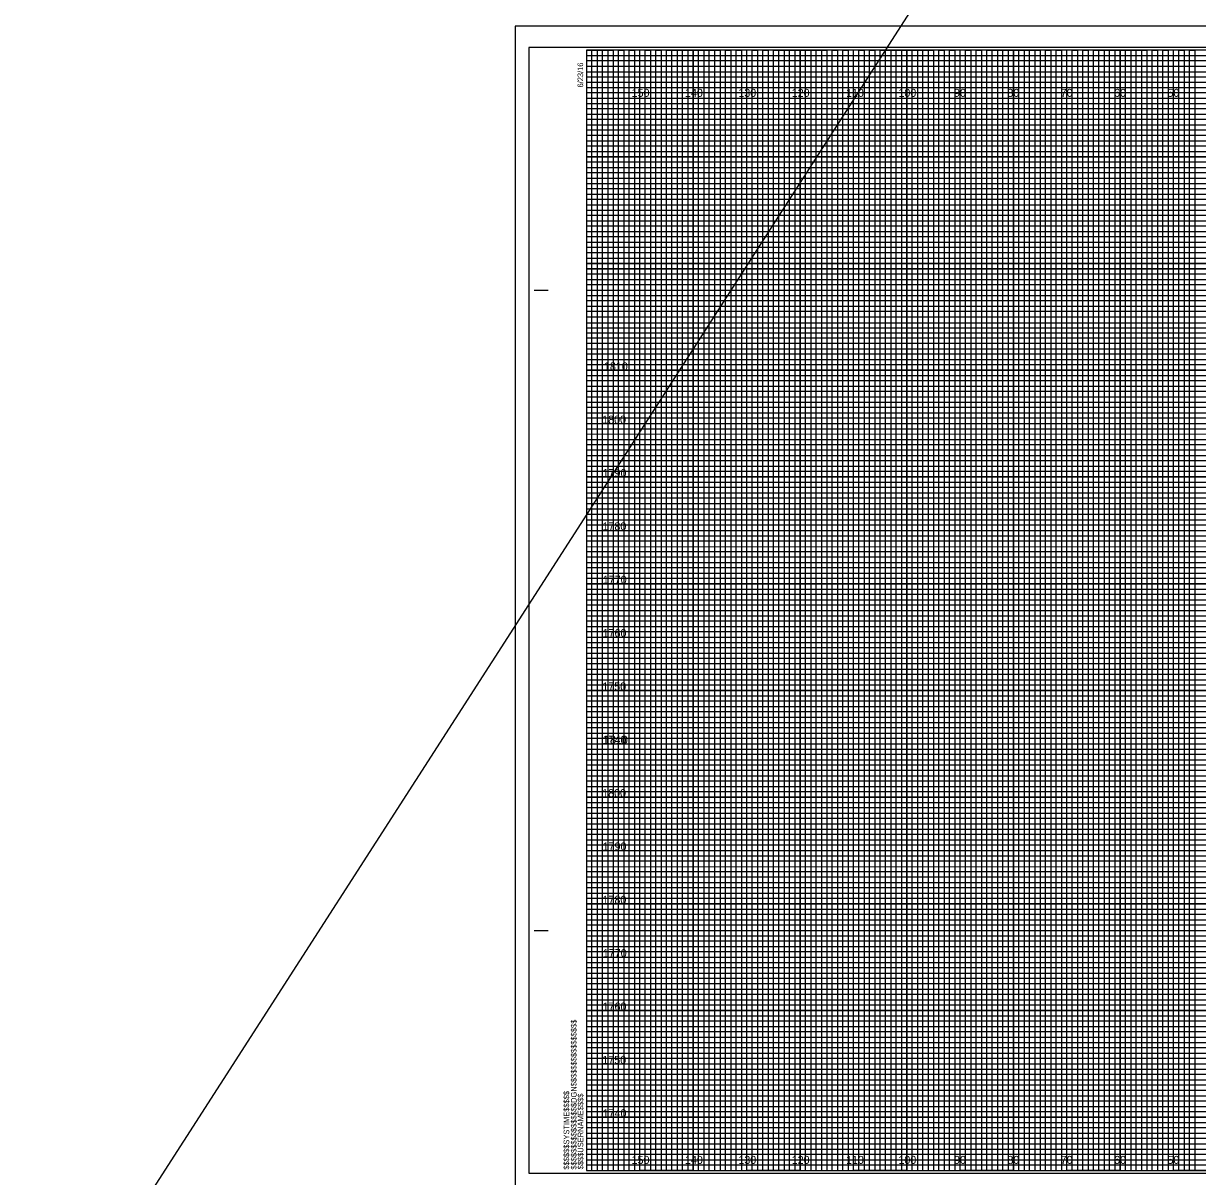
# Model space of a CAD drawing. Extents: x -419 to 4739, y -630 to 13534.
# Drawn here: x 384 to 604.1, y 871.4 to 1087.5 of the extents above; entities that cross this region are included whole.
import ezdxf

# ---------------------------------------------------------------- set-up
doc = ezdxf.new("R2010")
doc.units = 0
for name, color, linetype in [('Old_Level_62', 7, 'Continuous'), ('Pattern 1', 7, 'Continuous'), ('Pattern 18', 7, 'Continuous'), ('Pattern 4', 7, 'Continuous'), ('Pattern 5', 7, 'Continuous'), ('Prop Dimension', 7, 'Continuous'), ('Prop Horizontal Alignment', 7, 'Continuous'), ('Raster_Level_0', 7, 'Continuous'), ('Scratch_Level_0', 7, 'Continuous'), ('Scratch_Level_3', 7, 'Continuous'), ('Scratch_Level_5', 7, 'Continuous')]:
    doc.layers.add(name, color=color, linetype=linetype)

msp = doc.modelspace()

# ---------------------------------------------------------------- linework, layer by layer
at = {"layer": 'Old_Level_62'}
for p, q in [((479.78, 1037.54), (482.28, 1037.54)), ((479.88, 1037.54), (482.38, 1037.54)), ((479.78, 917.54), (482.28, 917.54)), ((479.88, 917.54), (482.38, 917.54)), ((489.58, 872.54), (489.58, 872.54)), ((489.58, 872.54), (489.58, 872.54)), ((489.58, 872.54), (489.58, 872.54)), ((489.58, 872.54), (489.58, 872.54)), ((489.58, 872.54), (489.58, 872.54)), ((489.58, 872.54), (489.58, 872.54)), ((489.58, 872.54), (489.58, 872.54))]:
    msp.add_line(p, q, dxfattribs=at)
msp.add_lwpolyline([(809.58, 1082.54), (489.58, 1082.54), (489.58, 872.54), (809.58, 872.54)], close=True, dxfattribs=at)
at = {"layer": 'Pattern 18'}
msp.add_line((-419.01, -416.83), (1573.75, 2680.65), dxfattribs=at)
msp.add_lwpolyline([(476.18, 868.04), (812.88, 868.04), (812.88, 1087.04), (476.18, 1087.04)], close=True, dxfattribs=at)
at = {"layer": 'Pattern 4'}
for p, q in [((489.58, 1081.54), (749.58, 1081.54)), ((749.58, 1080.52), (489.58, 1080.52)), ((489.58, 1080.52), (489.58, 1079.54)), ((489.58, 1079.54), (749.58, 1079.54)), ((749.58, 1078.43), (489.58, 1078.43)), ((489.58, 1078.43), (489.58, 1076.54)), ((489.58, 1076.54), (809.58, 1076.54))]:
    msp.add_line(p, q, dxfattribs=at)
for points in [[(489.58, 1075.54), (759.58, 1075.54), (809.58, 1075.54), (809.58, 1074.54), (489.58, 1074.54)], [(489.58, 1073.54), (809.58, 1073.54), (809.58, 1071.54), (489.58, 1071.54)], [(489.58, 1070.54), (809.58, 1070.54), (809.58, 1069.54), (489.58, 1069.52)], [(489.58, 1068.54), (809.58, 1068.54), (809.58, 1066.54), (489.58, 1066.54)], [(489.58, 1065.54), (809.58, 1065.54), (809.58, 1064.54), (489.58, 1064.54)], [(489.58, 1063.54), (809.58, 1063.54), (809.58, 1061.54), (489.58, 1061.54)], [(489.58, 1060.54), (809.58, 1060.54), (809.58, 1059.54), (489.58, 1059.54)], [(489.58, 1058.54), (809.58, 1058.54), (809.58, 1056.54), (489.58, 1056.54)], [(489.58, 1055.54), (809.58, 1055.54), (809.58, 1054.54), (489.58, 1054.54)], [(489.58, 1053.54), (809.58, 1053.54), (809.58, 1051.54), (489.58, 1051.54)], [(489.58, 1050.54), (809.58, 1050.54), (809.58, 1049.54), (489.58, 1049.54)], [(489.58, 1048.54), (809.58, 1048.54), (809.58, 1046.49), (809.58, 1045.54), (809.58, 1044.54), (489.58, 1044.54)], [(489.58, 1046.54), (809.58, 1046.54), (809.58, 1045.54), (489.58, 1045.54)], [(489.58, 1043.54), (809.58, 1043.54), (809.58, 1041.54), (489.58, 1041.57)], [(489.58, 1041.57), (809.58, 1041.54), (809.58, 1040.54), (489.58, 1040.54)], [(489.58, 1039.54), (809.58, 1039.54), (809.58, 1038.54), (489.58, 1038.54)], [(489.58, 1036.54), (809.58, 1036.54), (809.58, 1035.54), (489.58, 1035.54)], [(489.58, 1034.54), (809.58, 1034.54), (809.58, 1033.54), (489.58, 1033.54)], [(489.51, 1031.43), (809.58, 1031.43), (809.58, 1030.42), (489.51, 1030.42)], [(489.58, 1029.54), (809.58, 1029.54), (809.58, 1028.54), (489.58, 1028.54)], [(489.58, 1026.54), (809.58, 1026.54), (809.58, 1025.54), (489.58, 1025.54)], [(489.58, 1024.54), (809.58, 1024.54), (809.58, 1023.54), (489.58, 1023.54)], [(489.58, 1021.54), (809.58, 1021.54), (809.58, 1020.54), (489.58, 1020.54)], [(489.58, 1019.54), (809.58, 1019.54), (809.58, 1018.54), (489.58, 1018.54)], [(489.58, 1016.54), (809.58, 1016.54), (809.58, 1015.54), (489.58, 1015.54)], [(489.58, 1014.54), (809.58, 1014.54), (809.58, 1013.54), (489.58, 1013.54)], [(489.58, 1011.54), (809.58, 1011.54), (809.57, 1010.52), (489.58, 1010.54)], [(489.58, 1009.54), (809.58, 1009.54), (809.58, 1008.54), (489.58, 1008.54)], [(489.58, 1006.54), (809.58, 1006.54), (809.58, 1005.54), (489.58, 1005.54)], [(489.58, 1004.54), (809.58, 1004.54), (809.58, 1003.54), (489.58, 1003.54)], [(489.58, 1001.54), (809.58, 1001.54), (809.58, 1000.54), (489.58, 1000.54)], [(489.58, 999.54), (809.58, 999.54), (809.58, 998.54), (489.58, 998.54)], [(489.58, 996.54), (809.58, 996.54), (809.58, 995.54), (489.58, 995.54)], [(489.58, 994.54), (809.58, 994.54), (809.58, 993.54), (489.58, 993.54)], [(489.58, 991.54), (809.58, 991.54), (809.58, 990.54), (489.58, 990.54)], [(489.58, 989.53), (809.65, 989.45), (809.58, 988.54), (489.58, 988.54)], [(489.58, 986.54), (809.58, 986.54), (809.58, 985.54), (489.58, 985.54)], [(489.58, 984.54), (809.58, 984.54), (809.58, 983.54), (489.58, 983.54)], [(489.58, 981.54), (809.58, 981.54), (809.58, 980.54), (489.58, 980.54)], [(489.58, 979.54), (809.58, 979.54), (809.58, 978.54), (489.58, 978.54)], [(489.58, 976.54), (809.58, 976.54), (809.58, 975.54), (489.58, 975.54)], [(489.58, 974.54), (809.58, 974.54), (809.58, 973.54), (489.58, 973.54)], [(489.58, 971.54), (809.58, 971.54), (809.58, 970.54), (489.58, 970.54)], [(489.58, 969.54), (809.58, 969.54), (809.58, 968.54), (489.58, 968.54)], [(489.58, 966.54), (809.58, 966.54), (809.58, 965.54), (489.58, 965.54)], [(489.58, 964.54), (809.58, 964.54), (809.58, 963.54), (489.58, 963.54)], [(489.58, 961.54), (809.58, 961.54), (809.58, 960.54), (489.58, 960.54)], [(489.58, 959.54), (809.58, 959.54), (809.58, 958.54), (489.58, 958.54)], [(489.58, 956.54), (809.58, 956.54), (809.58, 955.54), (489.58, 955.54)], [(489.58, 954.54), (809.58, 954.54), (809.58, 953.54), (489.58, 953.54)], [(489.58, 951.54), (809.58, 951.54), (809.57, 950.52), (489.58, 950.54)], [(489.58, 949.54), (809.58, 949.54), (809.58, 948.54), (489.58, 948.54)], [(489.58, 946.54), (809.58, 946.54), (809.58, 945.54), (489.58, 945.54)], [(489.58, 944.54), (809.58, 944.54), (809.58, 943.54), (489.58, 943.54)], [(489.58, 941.54), (809.58, 941.54), (809.58, 940.54), (489.58, 940.54)], [(489.58, 939.54), (809.58, 939.54), (809.58, 938.54), (489.58, 938.54)], [(489.58, 936.54), (809.58, 936.54), (809.58, 935.54), (489.58, 935.54)], [(489.58, 934.54), (809.58, 934.54), (809.58, 933.54), (489.58, 933.54)], [(489.58, 931.54), (809.58, 931.54), (809.58, 930.54), (489.58, 930.54)], [(489.58, 929.53), (809.65, 929.45), (809.58, 928.54), (489.58, 928.54)], [(489.58, 926.54), (809.58, 926.54), (809.58, 925.54), (489.58, 925.54)], [(489.58, 924.54), (809.58, 924.54), (809.58, 923.54), (489.58, 923.54)], [(489.58, 921.54), (809.58, 921.54), (809.58, 920.54), (489.58, 920.54)], [(489.58, 919.54), (809.58, 919.54), (809.58, 918.54), (489.58, 918.54)], [(489.58, 916.54), (809.58, 916.54), (809.58, 915.54), (489.58, 915.54)], [(489.58, 914.54), (809.58, 914.54), (809.58, 913.54), (489.58, 913.54)], [(489.58, 911.54), (809.58, 911.54), (809.58, 910.54), (489.58, 910.54)], [(489.58, 909.54), (809.58, 909.54), (809.58, 908.54), (489.58, 908.54)], [(489.58, 906.54), (809.58, 906.54), (809.58, 905.54), (489.58, 905.54)], [(489.58, 904.54), (809.58, 904.54), (809.58, 903.54), (489.58, 903.54)], [(489.58, 901.54), (809.58, 901.54), (809.58, 900.54), (489.58, 900.54)], [(489.58, 899.54), (809.58, 899.54), (809.58, 898.54), (489.58, 898.54)], [(489.58, 896.54), (809.58, 896.54), (809.58, 895.54), (489.58, 895.54)], [(489.58, 894.54), (809.58, 894.54), (809.58, 893.54), (489.58, 893.54)], [(489.58, 891.54), (809.58, 891.54), (809.58, 890.54), (489.58, 890.54)], [(489.58, 889.54), (809.58, 889.54), (809.58, 888.54), (489.58, 888.54)], [(489.58, 886.54), (809.58, 886.54), (809.58, 885.54), (489.58, 885.54)], [(489.58, 884.54), (809.58, 884.54), (809.58, 883.54), (489.58, 883.54)], [(489.58, 881.54), (809.58, 881.54), (809.58, 880.54), (489.58, 880.54)], [(489.58, 879.54), (809.58, 879.54), (809.58, 878.54), (489.58, 878.54)], [(489.58, 876.54), (809.58, 876.54), (809.58, 875.54), (489.58, 875.54)], [(489.58, 874.54), (809.58, 874.54), (809.58, 873.54), (489.58, 873.54)]]:
    msp.add_lwpolyline(points, dxfattribs=at)
at = {"layer": 'Pattern 5'}
for p, q in [((812.88, 1087.04), (476.18, 1087.04)), ((476.18, 1087.04), (476.18, 868.04))]:
    msp.add_line(p, q, dxfattribs=at)
at = {"layer": 'Prop Dimension'}
for points in [[(489.58, 872.54), (490.58, 872.54), (490.58, 1082.54), (491.58, 1082.54), (491.58, 872.54)], [(491.58, 872.54), (492.58, 872.54), (492.58, 1082.54), (493.58, 1082.54), (493.58, 872.54)], [(494.58, 872.54), (495.58, 872.54), (495.58, 1082.54), (496.58, 1082.54), (496.58, 872.54)], [(496.58, 872.54), (497.58, 872.54), (497.58, 1082.54), (498.58, 1082.54), (498.58, 872.54)], [(499.58, 872.54), (500.58, 872.54), (500.58, 1082.54), (501.58, 1082.54), (501.58, 872.54)], [(501.58, 872.54), (502.58, 872.54), (502.58, 1082.54), (503.58, 1082.54), (503.58, 872.54)], [(504.58, 872.54), (505.58, 872.54), (505.58, 1082.54), (506.58, 1082.54), (506.58, 872.54)], [(506.58, 872.54), (507.58, 872.54), (507.58, 1082.54), (508.58, 1082.54), (508.58, 872.54)], [(509.58, 872.54), (510.58, 872.54), (510.58, 1082.54), (511.58, 1082.54), (511.58, 872.54)], [(511.58, 872.54), (512.58, 872.54), (512.58, 1082.54), (513.58, 1082.54), (513.58, 872.54)], [(514.58, 872.54), (515.58, 872.54), (515.58, 1082.54), (516.58, 1082.54), (516.58, 872.54)], [(516.58, 872.54), (517.58, 872.54), (517.58, 1082.54), (518.58, 1082.54), (518.58, 872.54)], [(519.58, 872.54), (520.58, 872.54), (520.58, 1082.54), (521.58, 1082.54), (521.58, 872.54)], [(521.58, 872.54), (522.58, 872.54), (522.58, 1082.54), (523.58, 1082.54), (523.58, 872.54)], [(524.58, 872.54), (525.58, 872.54), (525.58, 1082.54), (526.58, 1082.54), (526.58, 872.54)], [(526.58, 872.54), (527.58, 872.54), (527.58, 1082.54), (528.58, 1082.54), (528.58, 872.54)], [(529.58, 872.54), (530.58, 872.54), (530.58, 1082.54), (531.58, 1082.54), (531.58, 872.54)], [(531.58, 872.54), (532.58, 872.54), (532.58, 1082.54), (533.58, 1082.54), (533.58, 872.54)], [(534.58, 872.54), (535.58, 872.54), (535.58, 1082.54), (536.58, 1082.54), (536.58, 872.54)], [(536.58, 872.54), (537.58, 872.54), (537.58, 1082.54), (538.58, 1082.54), (538.58, 872.54)], [(539.58, 872.54), (540.58, 872.54), (540.58, 1082.54), (541.58, 1082.54), (541.58, 872.54)], [(541.58, 872.54), (542.58, 872.54), (542.58, 1082.54), (543.58, 1082.54), (543.58, 872.54)], [(544.58, 872.54), (545.58, 872.54), (545.58, 1082.54), (546.58, 1082.54), (546.58, 872.54)], [(546.58, 872.54), (547.58, 872.54), (547.58, 1082.54), (548.58, 1082.54), (548.58, 872.54)], [(549.58, 872.54), (550.58, 872.54), (550.58, 1082.54), (551.58, 1082.54), (551.58, 872.54)], [(551.58, 872.54), (552.58, 872.54), (552.58, 1082.54), (553.58, 1082.54), (553.58, 872.54)], [(554.58, 872.54), (555.58, 872.54), (555.58, 1082.54), (556.58, 1082.54), (556.58, 872.54)], [(556.58, 872.54), (557.58, 872.54), (557.58, 1082.54), (558.58, 1082.54), (558.58, 872.54)], [(559.58, 872.54), (560.58, 872.54), (560.58, 1082.54), (561.58, 1082.54), (561.58, 872.54)], [(561.58, 872.54), (562.58, 872.54), (562.58, 1082.54), (563.58, 1082.54), (563.58, 872.54)], [(564.58, 872.54), (565.58, 872.54), (565.58, 1082.54), (566.58, 1082.54), (566.58, 872.54)], [(566.58, 872.54), (567.58, 872.54), (567.58, 1082.54), (568.58, 1082.54), (568.58, 872.54)], [(569.58, 872.54), (570.58, 872.54), (570.58, 1082.54), (571.58, 1082.54), (571.58, 872.54)], [(571.58, 872.54), (572.58, 872.54), (572.58, 1082.54), (573.58, 1082.54), (573.58, 872.54)], [(574.58, 872.54), (575.58, 872.54), (575.58, 1082.54), (576.58, 1082.54), (576.58, 872.54)], [(576.58, 872.54), (577.58, 872.54), (577.58, 1082.54), (578.58, 1082.54), (578.58, 872.54)], [(579.58, 872.54), (580.58, 872.54), (580.58, 1082.54), (581.58, 1082.54), (581.58, 872.54)], [(581.58, 872.54), (582.58, 872.54), (582.58, 1082.54), (583.58, 1082.54), (583.58, 872.54)], [(584.58, 872.54), (585.58, 872.54), (585.58, 1082.54), (586.58, 1082.54), (586.58, 872.54)], [(586.58, 872.54), (587.58, 872.54), (587.58, 1082.54), (588.58, 1082.54), (588.58, 872.54)], [(589.58, 872.54), (590.58, 872.54), (590.58, 1082.54), (591.58, 1082.54), (591.58, 872.54)], [(591.58, 872.54), (592.58, 872.54), (592.58, 1082.54), (593.58, 1082.54), (593.58, 872.54)], [(594.58, 872.54), (595.58, 872.54), (595.58, 1082.54), (596.58, 1082.54), (596.58, 872.54)], [(596.58, 872.54), (597.58, 872.54), (597.58, 1082.54), (598.58, 1082.54), (598.58, 872.54)], [(599.58, 872.54), (600.58, 872.54), (600.58, 1082.54), (601.58, 1082.54), (601.58, 872.54)], [(601.58, 872.54), (602.58, 872.54), (602.58, 1082.54), (603.58, 1082.54), (603.58, 872.54)]]:
    msp.add_lwpolyline(points, dxfattribs=at)
at = {"layer": 'Prop Horizontal Alignment'}
for points in [[(489.58, 1082.54), (494.58, 1082.54), (494.58, 872.54), (504.58, 872.54), (504.58, 1082.54), (514.58, 1082.54), (514.58, 872.54), (524.58, 872.54), (524.58, 1082.54), (534.58, 1082.54), (534.58, 872.54), (544.58, 872.54), (544.58, 1082.54), (554.58, 1082.54), (554.58, 872.54), (564.58, 872.54), (564.58, 1082.54), (574.58, 1082.54), (574.58, 872.54), (584.58, 872.54), (584.58, 1082.54), (594.58, 1082.54), (594.58, 872.54), (604.58, 872.54)], [(489.58, 1077.54), (764.58, 1077.54)], [(489.58, 1057.54), (809.58, 1057.54), (809.58, 1067.54), (489.58, 1067.54)], [(489.58, 1037.54), (809.58, 1037.54), (809.58, 1047.54), (489.58, 1047.54)], [(489.58, 1017.54), (809.58, 1017.54), (809.58, 1027.54), (489.58, 1027.54)], [(489.58, 997.54), (809.58, 997.54), (809.58, 1007.54), (489.58, 1007.54)], [(489.58, 977.54), (809.58, 977.54), (809.58, 987.54), (489.58, 987.54)], [(489.58, 957.54), (809.58, 957.54), (809.58, 967.54), (489.58, 967.54)], [(489.58, 937.54), (809.58, 937.54), (809.58, 947.54), (489.58, 947.54)], [(489.58, 917.54), (809.58, 917.54), (809.58, 927.54), (489.58, 927.54)], [(489.58, 897.54), (809.58, 897.54), (809.58, 907.54), (489.58, 907.54)], [(489.58, 877.54), (809.58, 877.54), (809.58, 887.54), (489.58, 887.54)]]:
    msp.add_lwpolyline(points, dxfattribs=at)
at = {"layer": 'Scratch_Level_0'}
for p, q in [((499.58, 872.54), (499.58, 1082.54)), ((509.58, 872.54), (509.58, 1082.54)), ((519.58, 872.54), (519.58, 1082.54)), ((529.58, 872.54), (529.58, 1082.54)), ((539.58, 872.54), (539.58, 1082.54)), ((549.58, 872.54), (549.58, 1082.54)), ((559.58, 872.54), (559.58, 1082.54)), ((569.58, 872.54), (569.58, 1082.54)), ((579.58, 872.54), (579.58, 1082.54)), ((589.58, 872.54), (589.58, 1082.54)), ((599.58, 872.54), (599.58, 1082.54)), ((489.58, 1072.54), (809.58, 1072.54)), ((489.58, 1062.54), (809.58, 1062.54)), ((489.58, 1052.54), (809.58, 1052.54)), ((489.58, 1042.54), (809.58, 1042.54)), ((489.58, 1032.54), (809.58, 1032.54)), ((489.58, 1022.54), (809.58, 1022.54)), ((489.58, 1012.54), (809.58, 1012.54)), ((489.58, 1002.54), (809.58, 1002.54)), ((489.58, 992.54), (809.58, 992.54)), ((489.58, 982.54), (809.58, 982.54)), ((489.58, 972.54), (809.58, 972.54)), ((489.58, 962.54), (809.58, 962.54)), ((489.58, 952.54), (809.58, 952.54)), ((489.58, 942.54), (809.58, 942.54)), ((489.58, 932.54), (809.58, 932.54)), ((489.58, 922.54), (809.58, 922.54)), ((489.58, 912.54), (809.58, 912.54)), ((489.58, 902.54), (809.58, 902.54)), ((489.58, 892.54), (809.58, 892.54)), ((489.58, 882.54), (809.58, 882.54))]:
    msp.add_line(p, q, dxfattribs=at)
at = {"layer": 'Scratch_Level_3'}
for p, q in [((499.58, 1082.54), (489.58, 1082.54)), ((499.58, 872.54), (499.58, 1082.54)), ((519.58, 1082.54), (509.58, 1082.54)), ((509.58, 1082.54), (509.58, 872.54)), ((519.58, 872.54), (519.58, 1082.54)), ((539.58, 1082.54), (529.58, 1082.54)), ((529.58, 1082.54), (529.58, 872.54)), ((539.58, 872.54), (539.58, 1082.54)), ((559.58, 1082.54), (549.58, 1082.54)), ((549.58, 1082.54), (549.58, 872.54)), ((559.58, 872.54), (559.58, 1082.54)), ((579.58, 1082.54), (569.58, 1082.54)), ((569.58, 1082.54), (569.58, 872.54)), ((579.58, 872.54), (579.58, 1082.54)), ((599.58, 1082.54), (589.58, 1082.54)), ((589.58, 1082.54), (589.58, 872.54)), ((599.58, 872.54), (599.58, 1082.54)), ((509.58, 872.54), (499.58, 872.54)), ((529.58, 872.54), (519.58, 872.54)), ((549.58, 872.54), (539.58, 872.54)), ((569.58, 872.54), (559.58, 872.54)), ((589.58, 872.54), (579.58, 872.54)), ((609.58, 872.54), (599.58, 872.54))]:
    msp.add_line(p, q, dxfattribs=at)
for points in [[(489.58, 1072.54), (809.58, 1072.54), (809.58, 1062.54), (489.58, 1062.54)], [(489.58, 1052.54), (809.58, 1052.54), (809.58, 1042.54), (489.58, 1042.54)], [(489.58, 1032.54), (809.58, 1032.54), (809.58, 1022.54), (489.58, 1022.54)], [(489.58, 1012.54), (809.58, 1012.54), (809.58, 1002.54), (489.58, 1002.54)], [(489.58, 992.54), (809.58, 992.54), (809.58, 982.54), (489.58, 982.54)], [(489.58, 972.54), (809.58, 972.54), (809.58, 962.54), (489.58, 962.54)], [(489.58, 952.54), (809.58, 952.54), (809.58, 942.54), (489.58, 942.54)], [(489.58, 932.54), (809.58, 932.54), (809.58, 922.54), (489.58, 922.54)], [(489.58, 912.54), (809.58, 912.54), (809.58, 902.54), (489.58, 902.54)], [(489.58, 892.54), (809.58, 892.54), (809.58, 882.54), (489.58, 882.54)]]:
    msp.add_lwpolyline(points, dxfattribs=at)
at = {"layer": 'Scratch_Level_5'}
msp.add_lwpolyline([(478.78, 872.04), (811.98, 872.04), (811.98, 1083.04), (478.78, 1083.04)], close=True, dxfattribs=at)

# ---------------------------------------------------------------- texts
at = {"layer": 'Old_Level_62'}
for s, p in [('6/23/16', (488.93, 1075.54)), ('$$$$$$$$$$$$$$$$DGN$$$$$$$$$$$$$$$$', (487.7, 872.72)), ('$$$$$$SYSTIME$$$$$', (486.32, 872.72)), ('$$$$USERNAME$$$$', (488.96, 872.77))]:
    msp.add_text(s, height=1.05, rotation=90, dxfattribs=at).set_placement(p)
at = {"layer": 'Pattern 1'}
for s, p in [('1810', (492.83, 1022.54)), ('1800', (492.5, 1012.54)), ('1790', (492.58, 1002.54)), ('1780', (492.56, 992.54)), ('1770', (492.62, 982.54)), ('1760', (492.58, 972.54)), ('1750', (492.53, 962.54)), ('1740', (492.58, 952.54)), ('1810', (492.83, 952.54)), ('1800', (492.5, 942.54)), ('1790', (492.58, 932.54)), ('1780', (492.56, 922.54)), ('1770', (492.62, 912.54)), ('1760', (492.58, 902.54)), ('1750', (492.53, 892.54)), ('1740', (492.58, 882.54))]:
    msp.add_text(s, height=1.5, dxfattribs=at).set_placement(p)
at = {"layer": 'Raster_Level_0'}
for s, p in [('150', (498.02, 1073.79)), ('140', (508.02, 1073.79)), ('130', (518.02, 1073.79)), ('120', (528.02, 1073.79)), ('110', (538.2, 1073.79)), ('100', (548.02, 1073.79)), ('90', (558.44, 1073.79)), ('80', (568.44, 1073.79)), ('70', (578.44, 1073.79)), ('60', (588.44, 1073.79)), ('50', (598.44, 1073.79)), ('150', (498.02, 873.79)), ('140', (508.02, 873.79)), ('130', (518.02, 873.79)), ('120', (528.02, 873.79)), ('110', (538.2, 873.79)), ('100', (548.02, 873.79)), ('90', (558.44, 873.79)), ('80', (568.44, 873.79)), ('70', (578.44, 873.79)), ('60', (588.44, 873.79)), ('50', (598.44, 873.79))]:
    msp.add_text(s, height=1.5, dxfattribs=at).set_placement(p)

doc.saveas('drawing.dxf')
